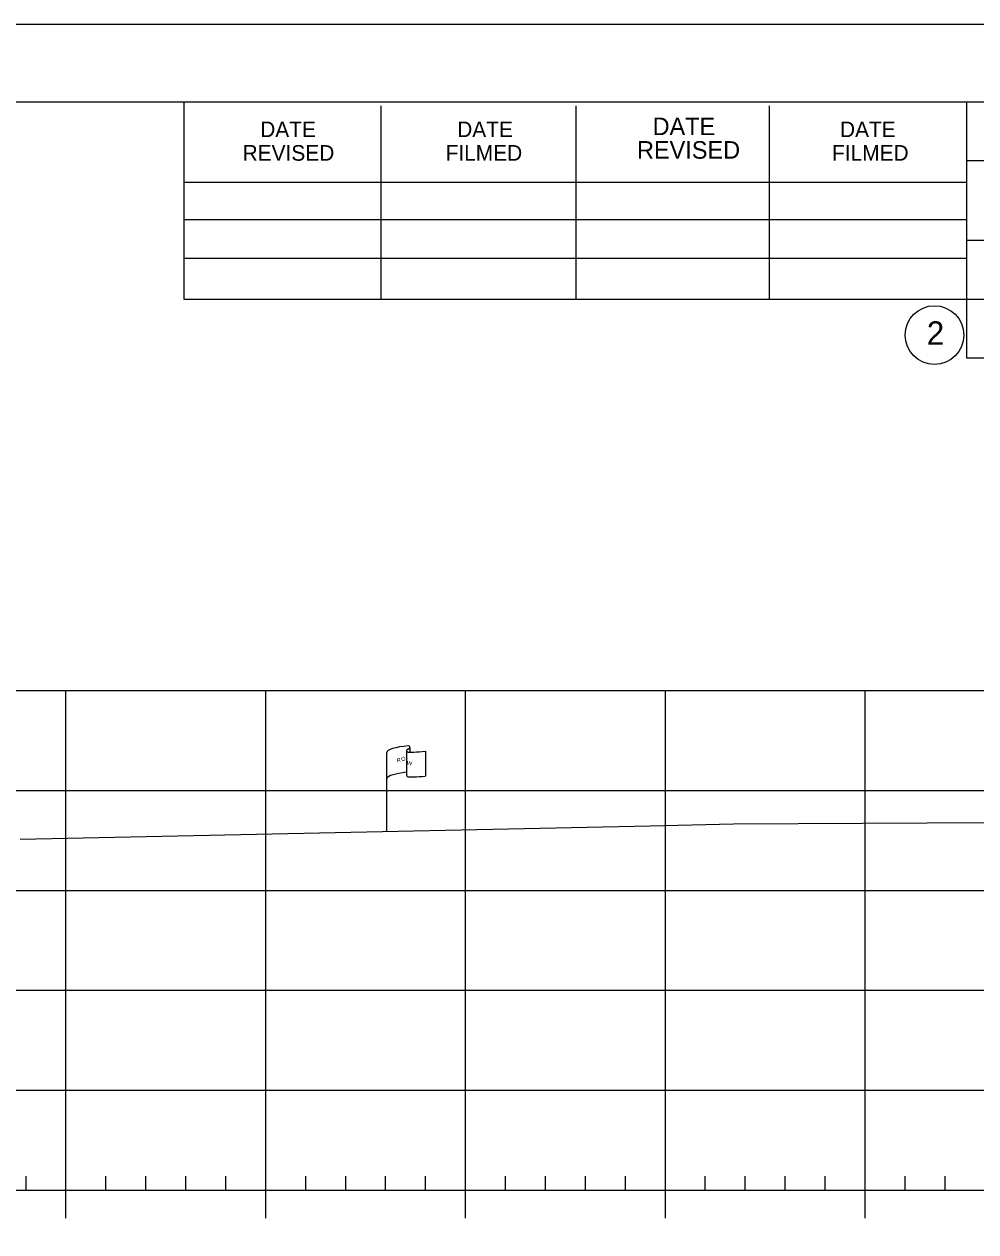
# Model space of a CAD drawing. Extents: x 1365647 to 1367999, y 387113 to 400173.
# Drawn here: x 1365962 to 1366009.6, y 394139.1 to 394199.5 of the extents above; entities that cross this region are included whole.
import ezdxf

# ---------------------------------------------------------------- set-up
doc = ezdxf.new("R2010")
doc.units = 0
for name, color, linetype in [('E_Existing ROW', 7, 'Continuous'), ('R_Axis', 7, 'Continuous'), ('R_Border', 7, 'Continuous'), ('R_Exist Surface', 7, 'Continuous'), ('R_Grid', 7, 'Continuous'), ('R_No Plot', 7, 'Continuous')]:
    doc.layers.add(name, color=color, linetype=linetype)

msp = doc.modelspace()

# ---------------------------------------------------------------- linework, layer by layer
at = {"layer": 'E_Existing ROW'}
for p, q in [((1365980.15, 394159.15), (1365980.15, 394163.1)), ((1365981.145, 394163.195), (1365981.145, 394163.181)), ((1365981.145, 394163.181), (1365981.145, 394161.955)), ((1365981.313, 394163.351), (1365981.313, 394163.111)), ((1365982.081, 394163.157), (1365982.081, 394161.917))]:
    msp.add_line(p, q, dxfattribs=at)
for centre, radius, start, end in [((1365981.223, 394163.195), 0.078, 88.6458, 274.28284), ((1365981.234, 394163.351), 0.0783, 263.07118, 93.95638), ((1365981.224, 394161.955), 0.0783, 180, 273.95638)]:
    msp.add_arc(centre, radius, start, end, dxfattribs=at)
for centre, major_axis, ratio, start_param, end_param in [((1365981.732, 394163.144), (-1.582, -0.043), 0.19887, 5.030368, 6.283185), ((1365982.439, 394163.259), (-1.227, -0.134), 0.052933, 0.159456, 1.268315), ((1365981.727, 394161.826), (-1.582, -0.043), 0.19887, 5.083035, 6.194897), ((1365982.439, 394162.019), (-1.227, -0.134), 0.052933, 0.159456, 1.268315)]:
    msp.add_ellipse(centre, major_axis=major_axis, ratio=ratio, start_param=start_param, end_param=end_param, dxfattribs=at)
at = {"layer": 'R_Axis'}
for p, q in [((1365962.095, 394141.195), (1365962.095, 394141.895)), ((1365966.095, 394141.195), (1365966.095, 394141.895)), ((1365968.095, 394141.195), (1365968.095, 394141.895)), ((1365970.095, 394141.195), (1365970.095, 394141.895)), ((1365972.095, 394141.195), (1365972.095, 394141.895)), ((1365976.095, 394141.195), (1365976.095, 394141.895)), ((1365978.095, 394141.195), (1365978.095, 394141.895)), ((1365980.095, 394141.195), (1365980.095, 394141.895)), ((1365982.095, 394141.195), (1365982.095, 394141.895)), ((1365986.095, 394141.195), (1365986.095, 394141.895)), ((1365988.095, 394141.195), (1365988.095, 394141.895)), ((1365990.095, 394141.195), (1365990.095, 394141.895)), ((1365992.095, 394141.195), (1365992.095, 394141.895)), ((1365996.095, 394141.195), (1365996.095, 394141.895)), ((1365998.095, 394141.195), (1365998.095, 394141.895)), ((1366000.095, 394141.195), (1366000.095, 394141.895)), ((1366002.095, 394141.195), (1366002.095, 394141.895)), ((1366006.095, 394141.195), (1366006.095, 394141.895)), ((1366008.095, 394141.195), (1366008.095, 394141.895)), ((1365749.095, 394141.195), (1366039.095, 394141.195)), ((1365964.095, 394139.795), (1365964.095, 394141.195)), ((1365974.095, 394139.795), (1365974.095, 394141.195)), ((1365984.095, 394139.795), (1365984.095, 394141.195)), ((1365994.095, 394139.795), (1365994.095, 394141.195)), ((1366004.095, 394139.795), (1366004.095, 394141.195))]:
    msp.add_line(p, q, dxfattribs=at)
at = {"layer": 'R_Border'}
for p, q in [((1365736.095, 394195.655), (1366052.275, 394195.655)), ((1365970.015, 394185.775), (1365970.015, 394195.655)), ((1366009.175, 394195.655), (1366009.175, 394182.855)), ((1365979.875, 394185.775), (1365979.875, 394195.455)), ((1365989.635, 394185.775), (1365989.635, 394195.455)), ((1365999.315, 394185.775), (1365999.315, 394195.455)), ((1366052.275, 394192.715), (1366009.175, 394192.715)), ((1365970.015, 394191.635), (1366009.175, 394191.635)), ((1365970.015, 394189.775), (1366009.175, 394189.775)), ((1366052.275, 394188.715), (1366009.175, 394188.715)), ((1365970.015, 394185.775), (1365970.015, 394187.835)), ((1365970.015, 394187.835), (1366009.175, 394187.835)), ((1366052.275, 394185.775), (1365970.015, 394185.775)), ((1366009.175, 394182.855), (1366052.275, 394182.855))]:
    msp.add_line(p, q, dxfattribs=at)
msp.add_circle((1366007.562, 394183.99), 1.467, dxfattribs=at)
at = {"layer": 'R_Exist Surface'}
msp.add_lwpolyline([(1365961.81, 394158.763), (1365993.34, 394159.427), (1365997.498, 394159.524), (1366020.133, 394159.64), (1366024.915, 394159.665), (1366025.685, 394159.668), (1366027.095, 394159.667), (1366039.095, 394159.652)], dxfattribs=at)
at = {"layer": 'R_Grid'}
for p, q in [((1365749.095, 394166.195), (1366039.095, 394166.195)), ((1365964.095, 394141.195), (1365964.095, 394166.195)), ((1365974.095, 394141.195), (1365974.095, 394166.195)), ((1365984.095, 394141.195), (1365984.095, 394166.195)), ((1365994.095, 394141.195), (1365994.095, 394166.195)), ((1366004.095, 394141.195), (1366004.095, 394166.195)), ((1365749.095, 394161.195), (1366039.095, 394161.195)), ((1365749.095, 394156.195), (1366039.095, 394156.195)), ((1365749.095, 394151.195), (1366039.095, 394151.195)), ((1365749.095, 394146.195), (1366039.095, 394146.195)), ((1365749.095, 394141.195), (1366039.095, 394141.195))]:
    msp.add_line(p, q, dxfattribs=at)
at = {"layer": 'R_No Plot'}
msp.add_line((1365723.694, 394199.549), (1366057.027, 394199.549), dxfattribs=at)
msp.add_lwpolyline([(1365723.687, 394199.549), (1366057.027, 394199.549), (1366057.027, 393986.212), (1365723.687, 393986.212)], close=True, dxfattribs=at)

# ---------------------------------------------------------------- texts
at = {"layer": 'E_Existing ROW'}
for s, height, rotation, p in [(' O', 0.2, 9.98841, (1365980.815, 394162.647)), ('DWB 11-9-07', 0.001, 90, (1365981.313, 394163.111)), ('R ', 0.2, 9.98841, (1365980.669, 394162.602)), ('W', 0.2, 351.17882, (1365981.145, 394162.478)), ('DWB 11-9-07', 0.001, 5.07169, (1365982.07, 394161.917)), ('DWB 11-9-07', 0.001, 90, (1365980.149, 394159.15))]:
    msp.add_text(s, height=height, rotation=rotation, dxfattribs=at).set_placement(p)
at = {"layer": 'R_Border'}
for s, height, p in [('DATE', 0.7819, (1365973.815, 394193.895)), ('DATE', 0.7819, (1365983.675, 394193.895)), ('DATE', 0.8792, (1365993.455, 394193.995)), ('DATE', 0.7819, (1366002.835, 394193.895)), ('REVISED', 0.8792, (1365992.675, 394192.815)), ('REVISED', 0.7819, (1365972.935, 394192.715)), ('FILMED', 0.7819, (1365983.095, 394192.715)), ('FILMED', 0.7819, (1366002.435, 394192.715)), ('2', 1.172, (1366007.179, 394183.504))]:
    msp.add_text(s, height=height, rotation=360, dxfattribs=at).set_placement(p)

doc.saveas('drawing.dxf')
